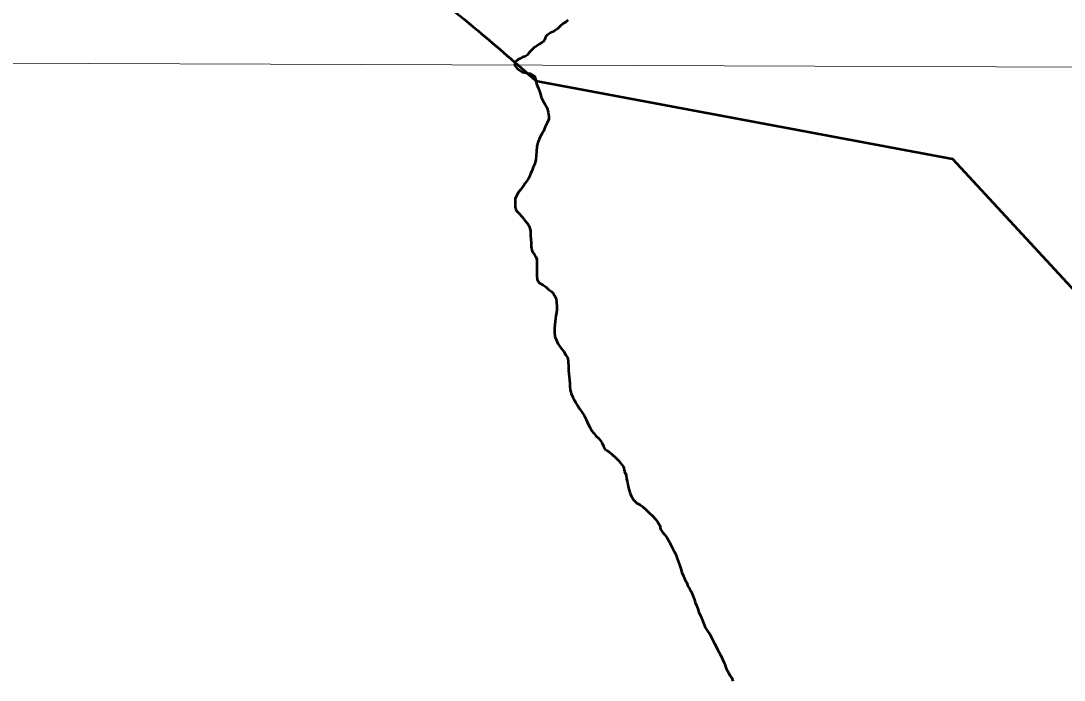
# Model space of a CAD drawing. Extents: x 553962 to 842807, y 8883888 to 9032388.
# Drawn here: x 804986 to 806914, y 9015052 to 9016270 of the extents above; entities that cross this region are included whole.
import ezdxf

# ---------------------------------------------------------------- set-up
doc = ezdxf.new("R2010")
doc.units = 0
doc.header["$LTSCALE"] = 200
doc.layers.add('1', color=7, linetype='Continuous', lineweight=13)

msp = doc.modelspace()

# ---------------------------------------------------------------- linework, layer by layer
at = {"layer": '1'}
msp.add_line((797890.2, 9016217.5), (834658.9, 9016085.1), dxfattribs=at)
msp.add_line((797890.2, 9016217.5), (834658.9, 9016085.1), dxfattribs=at)
at = {"layer": '1', "lineweight": 53}
for points in [[(805997.1, 9016272.3), (805994.5, 9016269.4), (805993.6, 9016268.8), (805993.3, 9016268.3), (805988.8, 9016265.3), (805986.9, 9016263.6), (805985, 9016262.3), (805977.8, 9016255.9), (805972.7, 9016251.9), (805971.1, 9016250.8), (805965.3, 9016248.6), (805959.8, 9016244.8), (805958.3, 9016243.7), (805956.9, 9016242.2), (805955.9, 9016240.8), (805955.1, 9016238.7), (805954.6, 9016236.4), (805953.7, 9016234.4), (805952.2, 9016232.6), (805950.4, 9016230.9), (805943.9, 9016226.5), (805939.8, 9016224.4), (805935.7, 9016221.9), (805934.2, 9016220.6), (805931.1, 9016217.5), (805927.8, 9016213.9), (805924, 9016209.3), (805922.1, 9016207.3), (805920.1, 9016205.6), (805918.3, 9016204.8), (805913.6, 9016203.2), (805907.6, 9016200.2), (805905.4, 9016198.8), (805902, 9016196.2), (805900.3, 9016194.2), (805898.6, 9016188.8)], [(805997.1, 9016272.3), (805994.5, 9016269.4), (805993.6, 9016268.8), (805993.3, 9016268.3), (805988.8, 9016265.3), (805986.9, 9016263.6), (805985, 9016262.3), (805977.8, 9016255.9), (805972.7, 9016251.9), (805971.1, 9016250.8), (805965.3, 9016248.6), (805959.8, 9016244.8), (805958.3, 9016243.7), (805956.9, 9016242.2), (805955.9, 9016240.8), (805955.1, 9016238.7), (805954.6, 9016236.4), (805953.7, 9016234.4), (805952.2, 9016232.6), (805950.4, 9016230.9), (805943.9, 9016226.5), (805939.8, 9016224.4), (805935.7, 9016221.9), (805934.2, 9016220.6), (805931.1, 9016217.5), (805927.8, 9016213.9), (805924, 9016209.3), (805922.1, 9016207.3), (805920.1, 9016205.6), (805918.3, 9016204.8), (805913.6, 9016203.2), (805907.6, 9016200.2), (805905.4, 9016198.8), (805902, 9016196.2), (805900.3, 9016194.2), (805898.6, 9016188.8)], [(805898.6, 9016188.8), (805903.8, 9016182.2), (805913.3, 9016175.8), (805927.1, 9016173.3), (805935.8, 9016168.5), (805937.8, 9016160.8), (805939.5, 9016153.8), (805942.7, 9016145.2), (805944.9, 9016140.7), (805946.4, 9016135), (805948.1, 9016129.7), (805951.6, 9016122.2), (805955.6, 9016115.7), (805957.7, 9016111.3)], [(805898.6, 9016188.8), (805903.8, 9016182.2), (805913.3, 9016175.8), (805927.1, 9016173.3), (805935.8, 9016168.5), (805937.8, 9016160.8), (805939.5, 9016153.8), (805942.7, 9016145.2), (805944.9, 9016140.7), (805946.4, 9016135), (805948.1, 9016129.7), (805951.6, 9016122.2), (805955.6, 9016115.7), (805957.7, 9016111.3)], [(805938, 9016159.9), (806708.2, 9016015.8), (807258.9, 9015419.7), (807514.6, 9015269.1), (807517, 9015276.2)], [(805957.7, 9016111.3), (805959.8, 9016106.6), (805960.8, 9016102), (805962.3, 9016094.2), (805961.8, 9016089.1), (805958.7, 9016081.8), (805955.1, 9016074.6), (805952.3, 9016066.6), (805949.8, 9016062.1), (805946, 9016056.2), (805944, 9016051.7), (805942, 9016045.9), (805940.2, 9016038.4), (805939.4, 9016029.2), (805938.6, 9016021.7), (805938.3, 9016014.3)], [(805957.7, 9016111.3), (805959.8, 9016106.6), (805960.8, 9016102), (805962.3, 9016094.2), (805961.8, 9016089.1), (805958.7, 9016081.8), (805955.1, 9016074.6), (805952.3, 9016066.6), (805949.8, 9016062.1), (805946, 9016056.2), (805944, 9016051.7), (805942, 9016045.9), (805940.2, 9016038.4), (805939.4, 9016029.2), (805938.6, 9016021.7), (805938.3, 9016014.3)], [(805938.3, 9016014.3), (805936.3, 9016006.4), (805933.2, 9016000.2), (805931.2, 9015994.5), (805928.2, 9015987.7), (805926.2, 9015983), (805923.6, 9015978.2), (805918.3, 9015970.8), (805915.8, 9015966.5), (805912.8, 9015962.5), (805909.8, 9015958), (805906.2, 9015953.8), (805902.5, 9015947.1), (805899.9, 9015941.8), (805899.7, 9015934.1), (805899.6, 9015926.3), (805901.8, 9015920.3), (805906.3, 9015915.5), (805912.8, 9015908.2), (805918, 9015901.5), (805923, 9015895.2), (805925.6, 9015891)], [(805938.3, 9016014.3), (805936.3, 9016006.4), (805933.2, 9016000.2), (805931.2, 9015994.5), (805928.2, 9015987.7), (805926.2, 9015983), (805923.6, 9015978.2), (805918.3, 9015970.8), (805915.8, 9015966.5), (805912.8, 9015962.5), (805909.8, 9015958), (805906.2, 9015953.8), (805902.5, 9015947.1), (805899.9, 9015941.8), (805899.7, 9015934.1), (805899.6, 9015926.3), (805901.8, 9015920.3), (805906.3, 9015915.5), (805912.8, 9015908.2), (805918, 9015901.5), (805923, 9015895.2), (805925.6, 9015891)], [(805925.6, 9015891), (805927.9, 9015882.6), (805928.1, 9015873.6), (805928.6, 9015867.1), (805929.3, 9015860.1), (805929.3, 9015852.9), (805931.5, 9015844.1), (805935.2, 9015840.1), (805938, 9015834.6), (805939.9, 9015830), (805940.2, 9015824.8), (805939.9, 9015818.3), (805939.6, 9015811), (805939.6, 9015806), (805940, 9015799.3), (805940.8, 9015792.5), (805944.2, 9015786.5), (805951.2, 9015782.8)], [(805925.6, 9015891), (805927.9, 9015882.6), (805928.1, 9015873.6), (805928.6, 9015867.1), (805929.3, 9015860.1), (805929.3, 9015852.9), (805931.5, 9015844.1), (805935.2, 9015840.1), (805938, 9015834.6), (805939.9, 9015830), (805940.2, 9015824.8), (805939.9, 9015818.3), (805939.6, 9015811), (805939.6, 9015806), (805940, 9015799.3), (805940.8, 9015792.5), (805944.2, 9015786.5), (805951.2, 9015782.8)], [(805951.2, 9015782.8), (805956.7, 9015778.9), (805961.7, 9015773.9), (805966.7, 9015770.5), (805969.8, 9015767), (805972.4, 9015763.1), (805975.8, 9015756.6), (805976.3, 9015749.8), (805976.8, 9015743.3), (805976.8, 9015737), (805976, 9015731.5), (805975, 9015725.5), (805974.2, 9015720.5), (805973.7, 9015715.5), (805972.9, 9015708.5), (805972.6, 9015703), (805972.6, 9015695.3), (805973.3, 9015687.5), (805975.5, 9015681.5), (805978.7, 9015674.2), (805983.4, 9015666.7), (805988.7, 9015660.9), (805989.6, 9015659.3)], [(805951.2, 9015782.8), (805956.7, 9015778.9), (805961.7, 9015773.9), (805966.7, 9015770.5), (805969.8, 9015767), (805972.4, 9015763.1), (805975.8, 9015756.6), (805976.3, 9015749.8), (805976.8, 9015743.3), (805976.8, 9015737), (805976, 9015731.5), (805975, 9015725.5), (805974.2, 9015720.5), (805973.7, 9015715.5), (805972.9, 9015708.5), (805972.6, 9015703), (805972.6, 9015695.3), (805973.3, 9015687.5), (805975.5, 9015681.5), (805978.7, 9015674.2), (805983.4, 9015666.7), (805988.7, 9015660.9), (805989.6, 9015659.3)], [(805989.6, 9015659.3), (805993.4, 9015652.6), (805997.1, 9015646.9), (805997.8, 9015640.6), (805998.3, 9015632.1), (805998.5, 9015625.1), (805999.2, 9015618.1), (805999.9, 9015612.8), (806000.1, 9015606.3), (806000.6, 9015601.1), (806001.1, 9015594.6), (806001.6, 9015588.6), (806003.3, 9015582), (806006.2, 9015575.3), (806009.5, 9015569.7), (806011.5, 9015565.2), (806014.9, 9015559.7), (806019.2, 9015552.9), (806023.4, 9015546.9), (806027.1, 9015541.4), (806030.8, 9015533.6), (806034.3, 9015526.6), (806037.8, 9015519.8), (806041.2, 9015513.8), (806045.2, 9015508.8), (806048.9, 9015504), (806054.4, 9015498.5), (806059.9, 9015491.4), (806063.3, 9015484.7), (806066.3, 9015478.9), (806069, 9015476.7), (806073.9, 9015473.3), (806073.9, 9015473.3), (806084.7, 9015464), (806091, 9015458.1), (806095.4, 9015452.7), (806100.3, 9015446.3), (806101.8, 9015438), (806104.8, 9015431.2), (806105.7, 9015424.3), (806107.2, 9015417.4), (806108.5, 9015410.1), (806110, 9015405.1), (806112.5, 9015397.3), (806114.5, 9015392.8), (806118.4, 9015385.5), (806124.4, 9015379.2), (806130.9, 9015376.2), (806134.9, 9015372.9), (806141.3, 9015367.7), (806148.3, 9015360.6), (806153.6, 9015355.8), (806159.8, 9015349), (806163, 9015345), (806167, 9015338), (806168.7, 9015331), (806171.9, 9015325.7), (806175.8, 9015321.6), (806180.1, 9015315.7), (806184.4, 9015308.3), (806188.1, 9015300.9), (806191.2, 9015295), (806194, 9015289.5), (806196.5, 9015284.2), (806198.7, 9015278.7), (806201.7, 9015270.3), (806203.3, 9015265.1), (806206.1, 9015258.2), (806207.6, 9015251), (806210.8, 9015244.2), (806213.3, 9015238.2), (806216.8, 9015232.3), (806218.7, 9015226.2), (806222.3, 9015221.4), (806225.4, 9015215.9), (806229, 9015206.7), (806231.2, 9015200.9), (806232.6, 9015195.6), (806234.9, 9015190), (806237.4, 9015184.2), (806239.3, 9015177.5), (806243.2, 9015170.3), (806246, 9015162.5), (806248.5, 9015156.4), (806250.9, 9015149.4), (806255.6, 9015142.4), (806258.8, 9015138.6), (806265, 9015126.1), (806268.3, 9015119.8), (806271.7, 9015113.3), (806274.5, 9015107.8), (806278.7, 9015100), (806286.3, 9015084.4), (806287.8, 9015079.2), (806289.6, 9015073.6), (806294.3, 9015066.4), (806296.8, 9015061.1), (806300.2, 9015056.8), (806302, 9015050.6)], [(805989.6, 9015659.3), (805993.4, 9015652.6), (805997.1, 9015646.9), (805997.8, 9015640.6), (805998.3, 9015632.1), (805998.5, 9015625.1), (805999.2, 9015618.1), (805999.9, 9015612.8), (806000.1, 9015606.3), (806000.6, 9015601.1), (806001.1, 9015594.6), (806001.6, 9015588.6), (806003.3, 9015582), (806006.2, 9015575.3), (806009.5, 9015569.7), (806011.5, 9015565.2), (806014.9, 9015559.7), (806019.2, 9015552.9), (806023.4, 9015546.9), (806027.1, 9015541.4), (806030.8, 9015533.6), (806034.3, 9015526.6), (806037.8, 9015519.8), (806041.2, 9015513.8), (806045.2, 9015508.8), (806048.9, 9015504), (806054.4, 9015498.5), (806059.9, 9015491.4), (806063.3, 9015484.7), (806066.3, 9015478.9), (806069, 9015476.7), (806073.9, 9015473.3), (806073.9, 9015473.3), (806084.7, 9015464), (806091, 9015458.1), (806095.4, 9015452.7), (806100.3, 9015446.3), (806101.8, 9015438), (806104.8, 9015431.2), (806105.7, 9015424.3), (806107.2, 9015417.4), (806108.5, 9015410.1), (806110, 9015405.1), (806112.5, 9015397.3), (806114.5, 9015392.8), (806118.4, 9015385.5), (806124.4, 9015379.2), (806130.9, 9015376.2), (806134.9, 9015372.9), (806141.3, 9015367.7), (806148.3, 9015360.6), (806153.6, 9015355.8), (806159.8, 9015349), (806163, 9015345), (806167, 9015338), (806168.7, 9015331), (806171.9, 9015325.7), (806175.8, 9015321.6), (806180.1, 9015315.7), (806184.4, 9015308.3), (806188.1, 9015300.9), (806191.2, 9015295), (806194, 9015289.5), (806196.5, 9015284.2), (806198.7, 9015278.7), (806201.7, 9015270.3), (806203.3, 9015265.1), (806206.1, 9015258.2), (806207.6, 9015251), (806210.8, 9015244.2), (806213.3, 9015238.2), (806216.8, 9015232.3), (806218.7, 9015226.2), (806222.3, 9015221.4), (806225.4, 9015215.9), (806229, 9015206.7), (806231.2, 9015200.9), (806232.6, 9015195.6), (806234.9, 9015190), (806237.4, 9015184.2), (806239.3, 9015177.5), (806243.2, 9015170.3), (806246, 9015162.5), (806248.5, 9015156.4), (806250.9, 9015149.4), (806255.6, 9015142.4), (806258.8, 9015138.6), (806265, 9015126.1), (806268.3, 9015119.8), (806271.7, 9015113.3), (806274.5, 9015107.8), (806278.7, 9015100), (806286.3, 9015084.4), (806287.8, 9015079.2), (806289.6, 9015073.6), (806294.3, 9015066.4), (806296.8, 9015061.1), (806300.2, 9015056.8), (806302, 9015050.6)]]:
    msp.add_lwpolyline(points, dxfattribs=at)
at = {"layer": '1', "lineweight": 35}
msp.add_lwpolyline([(805938, 9016159.9), (806708.2, 9016015.8), (807258.9, 9015419.7), (807504.1, 9015275.3)], dxfattribs=at)
at = {"layer": '1'}
msp.add_lwpolyline([(805938, 9016159.9), (806708.2, 9016015.8), (807258.9, 9015419.7), (807514.6, 9015269.1)], dxfattribs=at)
at = {"layer": '1', "lineweight": 53}
msp.add_spline([(803184.4, 9016623.4), (803277, 9016627.8), (803431.3, 9016650.1), (803595.8, 9016699), (803754.1, 9016751.8), (803977.2, 9016830.3), (804163, 9016885), (804493.8, 9016911.1), (804729.6, 9016903.7), (804958.1, 9016858.9), (805127.3, 9016795.6), (805287.8, 9016713.7), (805417.6, 9016628.2), (805529.6, 9016525.7), (805696.4, 9016364.9), (805830.9, 9016252.4), (805938, 9016159.9)], degree=3, dxfattribs=at)
at = {"layer": '1', "lineweight": 35}
msp.add_spline([(803184.4, 9016623.4), (803277, 9016627.8), (803431.3, 9016650.1), (803595.8, 9016699), (803754.1, 9016751.8), (803977.2, 9016830.3), (804163, 9016885), (804493.8, 9016911.1), (804729.6, 9016903.7), (804958.1, 9016858.9), (805127.3, 9016795.6), (805287.8, 9016713.7), (805417.6, 9016628.2), (805529.6, 9016525.7), (805696.4, 9016364.9), (805830.9, 9016252.4), (805938, 9016159.9)], degree=3, dxfattribs=at)
at = {"layer": '1'}
msp.add_spline([(803184.4, 9016623.4), (803277, 9016627.8), (803431.3, 9016650.1), (803595.8, 9016699), (803754.1, 9016751.8), (803977.2, 9016830.3), (804163, 9016885), (804493.8, 9016911.1), (804729.6, 9016903.7), (804958.1, 9016858.9), (805127.3, 9016795.6), (805287.8, 9016713.7), (805417.6, 9016628.2), (805529.6, 9016525.7), (805696.4, 9016364.9), (805830.9, 9016252.4), (805938, 9016159.9)], degree=3, dxfattribs=at)

doc.saveas('drawing.dxf')
